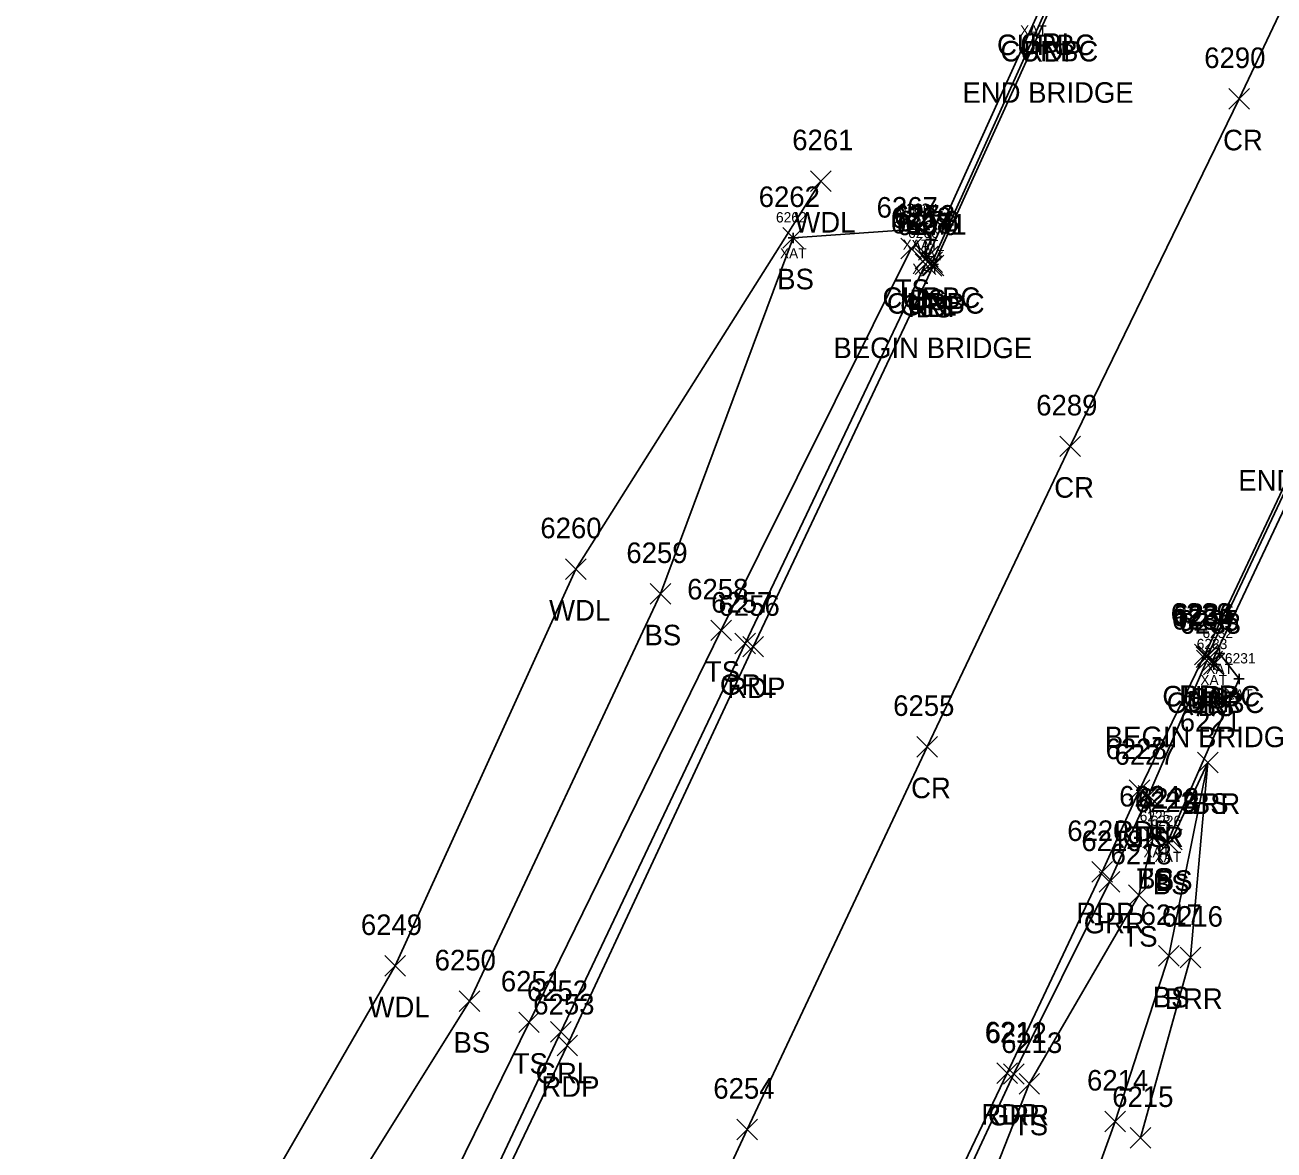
# Model space of a CAD drawing. Extents: x 1611797 to 1633212, y 298978 to 305475.
# Drawn here: x 1623086.6 to 1623208, y 302619.4 to 302728.8 of the extents above; entities that cross this region are included whole.
import ezdxf

# ---------------------------------------------------------------- set-up
doc = ezdxf.new("R2010")
doc.units = 0
for name, color, linetype in [('B_A', 7, 'Continuous'), ('B_I', 7, 'Continuous'), ('B_TIC', 7, 'Continuous'), ('BSUBM', 7, 'Continuous'), ('L_A', 7, 'Continuous'), ('L_I', 7, 'Continuous'), ('L_TIC', 7, 'Continuous'), ('LABL', 7, 'Continuous'), ('LAWA', 7, 'Continuous'), ('LELB', 7, 'Continuous'), ('P_A', 7, 'Continuous'), ('P_C', 7, 'Continuous'), ('P_I', 7, 'Continuous'), ('P_TIC', 7, 'Continuous'), ('PET', 7, 'Continuous'), ('PRC', 7, 'Continuous'), ('R_A', 7, 'Continuous'), ('R_I', 7, 'Continuous'), ('R_TIC', 7, 'Continuous'), ('RC', 7, 'Continuous'), ('RGR', 7, 'Continuous')]:
    doc.layers.add(name, color=color, linetype=linetype)

msp = doc.modelspace()

# ---------------------------------------------------------------- linework, layer by layer
at = {"layer": 'B_TIC'}
for p, q in [((1623173.24, 302708.96), (1623173.31, 302708.96)), ((1623174.1, 302708.92), (1623174.17, 302708.92)), ((1623161.31, 302708.12), (1623161.38, 302708.12)), ((1623174.69, 302707.95), (1623174.77, 302707.95)), ((1623174.17, 302706.61), (1623174.25, 302706.61)), ((1623202.74, 302667.72), (1623202.81, 302667.72)), ((1623202.17, 302666.64), (1623202.25, 302666.64)), ((1623204.64, 302665.25), (1623204.71, 302665.25)), ((1623196.64, 302649.9), (1623196.71, 302649.9)), ((1623197.72, 302649.45), (1623197.79, 302649.45))]:
    msp.add_line(p, q, dxfattribs=at)
for points in [[(1623172.73, 302708.96), (1623173.73, 302708.96)], [(1623173.23, 302708.46), (1623173.23, 302709.46)], [(1623173.59, 302708.92), (1623174.59, 302708.92)], [(1623174.09, 302708.42), (1623174.09, 302709.42)], [(1623160.81, 302708.12), (1623161.81, 302708.12)], [(1623161.31, 302707.62), (1623161.31, 302708.62)], [(1623174.19, 302707.95), (1623175.19, 302707.95)], [(1623174.69, 302707.45), (1623174.69, 302708.45)], [(1623173.67, 302706.61), (1623174.67, 302706.61)], [(1623174.17, 302706.11), (1623174.17, 302707.11)], [(1623202.24, 302667.72), (1623203.24, 302667.72)], [(1623202.74, 302667.22), (1623202.74, 302668.22)], [(1623201.67, 302666.64), (1623202.67, 302666.64)], [(1623202.17, 302666.14), (1623202.17, 302667.14)], [(1623204.13, 302665.25), (1623205.13, 302665.25)], [(1623204.63, 302664.75), (1623204.63, 302665.75)], [(1623196.63, 302649.4), (1623196.63, 302650.4)], [(1623196.13, 302649.9), (1623197.13, 302649.9)], [(1623197.21, 302649.45), (1623198.21, 302649.45)], [(1623197.71, 302648.95), (1623197.71, 302649.95)]]:
    msp.add_lwpolyline(points, dxfattribs=at)
at = {"layer": 'BSUBM'}
for points in [[(1623161.31, 302708.12), (1623173.23, 302708.96), (1623174.09, 302708.92), (1623174.69, 302707.95), (1623174.17, 302706.61)], [(1623196.63, 302649.9), (1623197.71, 302649.45), (1623204.63, 302665.25), (1623202.74, 302667.72), (1623202.17, 302666.64)]]:
    msp.add_lwpolyline(points, dxfattribs=at)
at = {"layer": 'L_TIC'}
for points in [[(1623162.99, 302712.64), (1623164.99, 302714.64)], [(1623164.99, 302712.64), (1623162.99, 302714.64)], [(1623160.31, 302707.12), (1623162.31, 302709.12)], [(1623162.31, 302707.12), (1623160.31, 302709.12)], [(1623171.76, 302706.09), (1623173.76, 302708.09)], [(1623173.76, 302706.09), (1623171.76, 302708.09)], [(1623173.17, 302705.1), (1623175.17, 302707.1)], [(1623175.17, 302705.1), (1623173.17, 302707.1)], [(1623173.76, 302704.39), (1623175.76, 302706.39)], [(1623175.76, 302704.39), (1623173.76, 302706.39)], [(1623139.17, 302674.92), (1623141.17, 302676.92)], [(1623141.17, 302674.92), (1623139.17, 302676.92)], [(1623147.41, 302672.51), (1623149.41, 302674.51)], [(1623149.41, 302672.51), (1623147.41, 302674.51)], [(1623153.31, 302668.97), (1623155.31, 302670.97)], [(1623155.31, 302668.97), (1623153.31, 302670.97)], [(1623200.46, 302666.37), (1623202.46, 302668.37)], [(1623202.46, 302666.37), (1623200.46, 302668.37)], [(1623201.17, 302665.64), (1623203.17, 302667.64)], [(1623203.17, 302665.64), (1623201.17, 302667.64)], [(1623200.61, 302656.13), (1623202.61, 302658.13)], [(1623202.61, 302656.13), (1623200.61, 302658.13)], [(1623200.61, 302656.13), (1623202.61, 302658.13)], [(1623202.61, 302656.13), (1623200.61, 302658.13)], [(1623194.84, 302652.9), (1623196.84, 302654.9)], [(1623196.84, 302652.9), (1623194.84, 302654.9)], [(1623195.29, 302648.84), (1623197.29, 302650.84)], [(1623197.29, 302648.84), (1623195.29, 302650.84)], [(1623195.29, 302648.84), (1623197.29, 302650.84)], [(1623197.29, 302648.84), (1623195.29, 302650.84)], [(1623197.11, 302648.64), (1623199.11, 302650.64)], [(1623199.11, 302648.64), (1623197.11, 302650.64)], [(1623196.81, 302648.3), (1623198.81, 302650.3)], [(1623198.81, 302648.3), (1623196.81, 302650.3)], [(1623193.89, 302643.22), (1623195.89, 302645.22)], [(1623195.89, 302643.22), (1623193.89, 302645.22)], [(1623121.61, 302636.35), (1623123.61, 302638.35)], [(1623123.61, 302636.35), (1623121.61, 302638.35)], [(1623196.81, 302637.32), (1623198.81, 302639.32)], [(1623198.81, 302637.32), (1623196.81, 302639.32)], [(1623198.91, 302637.16), (1623200.91, 302639.16)], [(1623200.91, 302637.16), (1623198.91, 302639.16)], [(1623128.85, 302632.91), (1623130.85, 302634.91)], [(1623130.85, 302632.91), (1623128.85, 302634.91)], [(1623134.63, 302630.86), (1623136.63, 302632.86)], [(1623136.63, 302630.86), (1623134.63, 302632.86)], [(1623183.25, 302624.88), (1623185.25, 302626.88)], [(1623185.25, 302624.88), (1623183.25, 302626.88)], [(1623191.6, 302621.23), (1623193.6, 302623.23)], [(1623193.6, 302621.23), (1623191.6, 302623.23)], [(1623194.05, 302619.63), (1623196.05, 302621.63)], [(1623196.05, 302619.63), (1623194.05, 302621.63)]]:
    msp.add_lwpolyline(points, dxfattribs=at)
at = {"layer": 'LABL'}
msp.add_lwpolyline([(1623195.05, 302620.63), (1623199.91, 302638.16), (1623201.61, 302657.13)], dxfattribs=at)
at = {"layer": 'LAWA'}
msp.add_lwpolyline([(1623089.63, 302584.24), (1623101.54, 302600.79), (1623122.61, 302637.35), (1623140.17, 302675.92), (1623163.99, 302713.64)], dxfattribs=at)
at = {"layer": 'LELB'}
for points in [[(1623089.63, 302584.24), (1623099.9, 302583.28), (1623107.26, 302597.76), (1623129.85, 302633.91), (1623148.41, 302673.51), (1623161.31, 302708.12)], [(1623090.45, 302580.68), (1623098.02, 302578.68), (1623105.79, 302581.62), (1623112.95, 302590.29), (1623118.84, 302597.61), (1623135.63, 302631.86), (1623154.31, 302669.97), (1623172.76, 302707.09)], [(1623174.17, 302706.1), (1623174.76, 302705.39)], [(1623202.17, 302666.64), (1623201.46, 302667.37)], [(1623144.72, 302521.39), (1623160.84, 302548.95), (1623177.61, 302580.78), (1623192.6, 302622.23), (1623197.81, 302638.32), (1623201.61, 302657.13), (1623198.11, 302649.64), (1623197.81, 302649.3), (1623196.29, 302649.84)], [(1623140.92, 302522.1), (1623142.63, 302528.45), (1623144.9, 302538.73), (1623152.67, 302553.41), (1623168.79, 302586.61), (1623184.25, 302625.88), (1623194.89, 302644.22), (1623196.29, 302649.84), (1623195.84, 302653.9)]]:
    msp.add_lwpolyline(points, dxfattribs=at)
at = {"layer": 'P_TIC'}
for points in [[(1623203.65, 302720.63), (1623205.65, 302722.63)], [(1623205.65, 302720.63), (1623203.65, 302722.63)], [(1623173.94, 302704.43), (1623175.94, 302706.43)], [(1623175.94, 302704.43), (1623173.94, 302706.43)], [(1623187.23, 302686.86), (1623189.23, 302688.86)], [(1623189.23, 302686.86), (1623187.23, 302688.86)], [(1623156.41, 302667.38), (1623158.41, 302669.38)], [(1623158.41, 302667.38), (1623156.41, 302669.38)], [(1623200.31, 302666.61), (1623202.31, 302668.61)], [(1623202.31, 302666.61), (1623200.31, 302668.61)], [(1623173.33, 302657.65), (1623175.33, 302659.65)], [(1623175.33, 302657.65), (1623173.33, 302659.65)], [(1623193.97, 302653.45), (1623195.97, 302655.45)], [(1623195.97, 302653.45), (1623193.97, 302655.45)], [(1623190.33, 302645.49), (1623192.33, 302647.49)], [(1623192.33, 302645.49), (1623190.33, 302647.49)], [(1623138.35, 302628.62), (1623140.35, 302630.62)], [(1623140.35, 302628.62), (1623138.35, 302630.62)], [(1623181.09, 302625.91), (1623183.09, 302627.91)], [(1623183.09, 302625.91), (1623181.09, 302627.91)], [(1623155.84, 302620.44), (1623157.84, 302622.44)], [(1623157.84, 302620.44), (1623155.84, 302622.44)]]:
    msp.add_lwpolyline(points, dxfattribs=at)
at = {"layer": 'PET'}
for points in [[(1623120.03, 302492.78), (1623133.04, 302521.46), (1623136.48, 302529.45), (1623140.9, 302540.16), (1623148.08, 302555.78), (1623164.16, 302589.32), (1623182.09, 302626.91), (1623191.33, 302646.49), (1623194.97, 302654.45), (1623201.31, 302667.61), (1623213.02, 302692.54), (1623225.2, 302718.17), (1623242.57, 302754.17), (1623259.21, 302788.55), (1623275.23, 302819.9), (1623295.03, 302859.4), (1623316.4, 302901.79), (1623339.64, 302948.93), (1623359.43, 302990.05)], [(1623076.29, 302496.29), (1623094.42, 302535.3), (1623103.43, 302554.54), (1623112.93, 302574.51), (1623120.88, 302590.94), (1623139.35, 302629.62), (1623157.41, 302668.38), (1623174.94, 302705.43), (1623186.21, 302730.25), (1623197.28, 302753.3), (1623215.25, 302789.44), (1623239.94, 302839.72), (1623260.09, 302881.17), (1623281.2, 302923.51), (1623300.84, 302962.45)]]:
    msp.add_lwpolyline(points, dxfattribs=at)
at = {"layer": 'PRC'}
msp.add_lwpolyline([(1623094.71, 302486.97), (1623115.97, 302533.53), (1623138.83, 302582.73), (1623156.84, 302621.44), (1623174.33, 302658.65), (1623188.23, 302687.86), (1623204.65, 302721.63), (1623215.97, 302745.6), (1623233.17, 302781.9), (1623256.83, 302830.92), (1623277.73, 302872.44), (1623298.56, 302913.98), (1623318.04, 302953.14), (1623338.32, 302993.92), (1623366.3, 303050.96), (1623402.18, 303124.24), (1623426.64, 303170.43), (1623450.1, 303214.26), (1623478.76, 303269.12), (1623500.2, 303310.64), (1623518.37, 303345.45)], dxfattribs=at)
at = {"layer": 'R_TIC'}
for points in [[(1623173.15, 302704.56), (1623175.15, 302706.56)], [(1623175.15, 302704.56), (1623173.15, 302706.56)], [(1623173.4, 302705.31), (1623175.4, 302707.31)], [(1623175.4, 302705.31), (1623173.4, 302707.31)], [(1623173.4, 302705.31), (1623175.4, 302707.31)], [(1623175.4, 302705.31), (1623173.4, 302707.31)], [(1623173.82, 302704.75), (1623175.82, 302706.75)], [(1623175.82, 302704.75), (1623173.82, 302706.75)], [(1623155.64, 302667.69), (1623157.64, 302669.69)], [(1623157.64, 302667.69), (1623155.64, 302669.69)], [(1623200.6, 302666.57), (1623202.6, 302668.57)], [(1623202.6, 302666.57), (1623200.6, 302668.57)], [(1623200.51, 302666.04), (1623202.51, 302668.04)], [(1623202.51, 302666.04), (1623200.51, 302668.04)], [(1623201.02, 302665.93), (1623203.02, 302667.93)], [(1623203.02, 302665.93), (1623201.02, 302667.93)], [(1623201.02, 302665.93), (1623203.02, 302667.93)], [(1623203.02, 302665.93), (1623201.02, 302667.93)], [(1623194.84, 302652.9), (1623196.84, 302654.9)], [(1623196.84, 302652.9), (1623194.84, 302654.9)], [(1623191.05, 302644.51), (1623193.05, 302646.51)], [(1623193.05, 302644.51), (1623191.05, 302646.51)], [(1623137.73, 302629.93), (1623139.73, 302631.93)], [(1623139.73, 302629.93), (1623137.73, 302631.93)], [(1623181.74, 302625.84), (1623183.74, 302627.84)], [(1623183.74, 302625.84), (1623181.74, 302627.84)]]:
    msp.add_lwpolyline(points, dxfattribs=at)
at = {"layer": 'RC'}
for points in [[(1623174.4, 302706.31), (1623174.82, 302705.75), (1623185.86, 302730.27), (1623185.52, 302730.89)], [(1623174.4, 302706.31), (1623185.52, 302730.89)], [(1623202.02, 302666.93), (1623201.6, 302667.57), (1623213.25, 302692.33), (1623213.72, 302691.73)], [(1623202.02, 302666.93), (1623213.72, 302691.73)]]:
    msp.add_lwpolyline(points, dxfattribs=at)
at = {"layer": 'RGR'}
for points in [[(1623113.32, 302587.78), (1623117.55, 302590.41), (1623121.62, 302594.57), (1623138.73, 302630.93), (1623156.64, 302668.69), (1623174.15, 302705.56)], [(1623140.73, 302526.43), (1623139.72, 302531), (1623140.79, 302537.63), (1623141.6, 302539.76), (1623148.83, 302555.17), (1623165.04, 302588.82), (1623182.74, 302626.84), (1623192.05, 302645.51), (1623195.84, 302653.9), (1623201.51, 302667.04)]]:
    msp.add_lwpolyline(points, dxfattribs=at)

# ---------------------------------------------------------------- texts
at = {"layer": 'B_A'}
for p in [(1623183.35, 302727.78), (1623171.94, 302706.96), (1623172.8, 302706.92), (1623160.01, 302706.12), (1623173.39, 302705.95), (1623172.87, 302704.61), (1623201.44, 302665.72), (1623200.87, 302664.64), (1623203.34, 302663.25), (1623195.34, 302647.9), (1623196.42, 302647.45)]:
    msp.add_text('XAT', height=1, dxfattribs=at).set_placement(p)
at = {"layer": 'B_I'}
for s, p in [('6263', (1623171.56, 302710.46)), ('6264', (1623172.42, 302710.42)), ('6262', (1623159.63, 302709.62)), ('6265', (1623173.01, 302709.45)), ('6266', (1623172.47, 302708.11)), ('6232', (1623201.08, 302669.22)), ('6233', (1623200.52, 302668.14)), ('6231', (1623203.26, 302666.75)), ('6225', (1623194.98, 302651.4)), ('6226', (1623196.03, 302650.95))]:
    msp.add_text(s, height=1, dxfattribs=at).set_placement(p)
at = {"layer": 'L_A'}
for s, p in [('WDL', (1623161.41, 302708.64)), ('BS', (1623159.75, 302703.12)), ('TS', (1623171.17, 302702.09)), ('BS', (1623172.61, 302701.1)), ('BS', (1623173.2, 302700.39)), ('WDL', (1623137.58, 302670.92)), ('BS', (1623146.85, 302668.51)), ('TS', (1623152.72, 302664.97)), ('BS', (1623199.9, 302662.37)), ('BS', (1623200.61, 302661.64)), ('BRR', (1623199.1, 302652.13)), ('BS', (1623200.05, 302652.13)), ('TS', (1623194.24, 302648.9)), ('TS', (1623194.7, 302644.84)), ('BS', (1623194.73, 302644.84)), ('BS', (1623196.25, 302644.3)), ('BS', (1623196.55, 302644.64)), ('TS', (1623193.3, 302639.22)), ('BS', (1623196.25, 302633.32)), ('BRR', (1623197.4, 302633.16)), ('WDL', (1623120.03, 302632.35)), ('BS', (1623128.29, 302628.91)), ('TS', (1623134.04, 302626.86)), ('TS', (1623182.66, 302620.88))]:
    msp.add_text(s, height=2, dxfattribs=at).set_placement(p)
at = {"layer": 'L_I'}
for s, p in [('6261', (1623161.21, 302716.64)), ('6262', (1623157.95, 302711.12)), ('6267', (1623169.41, 302710.09)), ('6269', (1623170.8, 302709.1)), ('6270', (1623171.37, 302708.39)), ('6260', (1623136.73, 302678.92)), ('6259', (1623145.09, 302676.51)), ('6258', (1623151, 302672.97)), ('6234', (1623198.15, 302670.37)), ('6233', (1623198.86, 302669.64)), ('6221', (1623198.87, 302660.13)), ('6221', (1623198.87, 302660.13)), ('6227', (1623192.53, 302656.9)), ('6224', (1623192.98, 302652.84)), ('6224', (1623192.98, 302652.84)), ('6223', (1623194.5, 302652.3)), ('6222', (1623194.8, 302652.64)), ('6218', (1623192.15, 302647.22)), ('6217', (1623195.07, 302641.32)), ('6216', (1623197.12, 302641.16)), ('6249', (1623119.29, 302640.35)), ('6250', (1623126.46, 302636.91)), ('6251', (1623132.89, 302634.86)), ('6213', (1623181.51, 302628.88)), ('6214', (1623189.86, 302625.23)), ('6215', (1623192.31, 302623.63))]:
    msp.add_text(s, height=2, dxfattribs=at).set_placement(p)
at = {"layer": 'P_A'}
for s, p in [('RDP', (1623183.69, 302725.25)), ('CR', (1623203.08, 302716.63)), ('RDP', (1623172.43, 302700.43)), ('CR', (1623186.67, 302682.86)), ('RDP', (1623154.9, 302663.38)), ('RDP', (1623198.8, 302662.61)), ('CR', (1623172.76, 302653.65)), ('RDP', (1623192.46, 302649.45)), ('RDP', (1623188.82, 302641.49)), ('RDP', (1623136.83, 302624.62)), ('RDP', (1623179.58, 302621.91))]:
    msp.add_text(s, height=2, dxfattribs=at).set_placement(p)
at = {"layer": 'P_C'}
for s, p in [('END BRIDGE', (1623177.75, 302721.25)), ('BEGIN BRIDGE', (1623165.21, 302696.43)), ('END BRIDGE', (1623204.56, 302683.54)), ('BEGIN BRIDGE', (1623191.58, 302658.61))]:
    msp.add_text(s, height=2, dxfattribs=at).set_placement(p)
at = {"layer": 'P_I'}
for s, p in [('6290', (1623201.25, 302724.63)), ('6271', (1623172.2, 302708.43)), ('6289', (1623184.92, 302690.86)), ('6256', (1623154.05, 302671.38)), ('6229', (1623197.99, 302670.61)), ('6255', (1623171.02, 302661.65)), ('6228', (1623191.66, 302657.45)), ('6220', (1623187.94, 302649.49)), ('6253', (1623136.04, 302632.62)), ('6211', (1623179.92, 302629.91)), ('6254', (1623153.54, 302624.44))]:
    msp.add_text(s, height=2, dxfattribs=at).set_placement(p)
at = {"layer": 'R_A'}
for s, p in [('CURBC', (1623181.11, 302725.89)), ('CURBC', (1623181.11, 302725.89)), ('CURBC', (1623181.44, 302725.27)), ('GRL', (1623183.39, 302726)), ('CURBC', (1623169.98, 302701.31)), ('CURBC', (1623169.98, 302701.31)), ('CURBC', (1623170.4, 302700.75)), ('GRL', (1623171.69, 302700.56)), ('GRL', (1623154.18, 302663.69)), ('CURBC', (1623197.18, 302662.57)), ('CURBC', (1623197.6, 302661.93)), ('CURBC', (1623197.6, 302661.93)), ('GRR', (1623198.99, 302662.04)), ('GRR', (1623193.32, 302648.9)), ('GRR', (1623189.54, 302640.51)), ('GRL', (1623136.27, 302625.93)), ('GRR', (1623180.23, 302621.84))]:
    msp.add_text(s, height=2, dxfattribs=at).set_placement(p)
at = {"layer": 'R_I'}
for s, p in [('6272', (1623171.09, 302709.31)), ('6272', (1623171.09, 302709.31)), ('6268', (1623170.79, 302708.56)), ('6273', (1623171.51, 302708.75)), ('6257', (1623153.33, 302671.69)), ('6236', (1623198.24, 302670.57)), ('6230', (1623198.11, 302670.04)), ('6235', (1623198.71, 302669.93)), ('6235', (1623198.71, 302669.93)), ('6227', (1623192.53, 302656.9)), ('6219', (1623189.31, 302648.51)), ('6252', (1623135.42, 302633.93)), ('6212', (1623180, 302629.84))]:
    msp.add_text(s, height=2, dxfattribs=at).set_placement(p)

doc.saveas('drawing.dxf')
